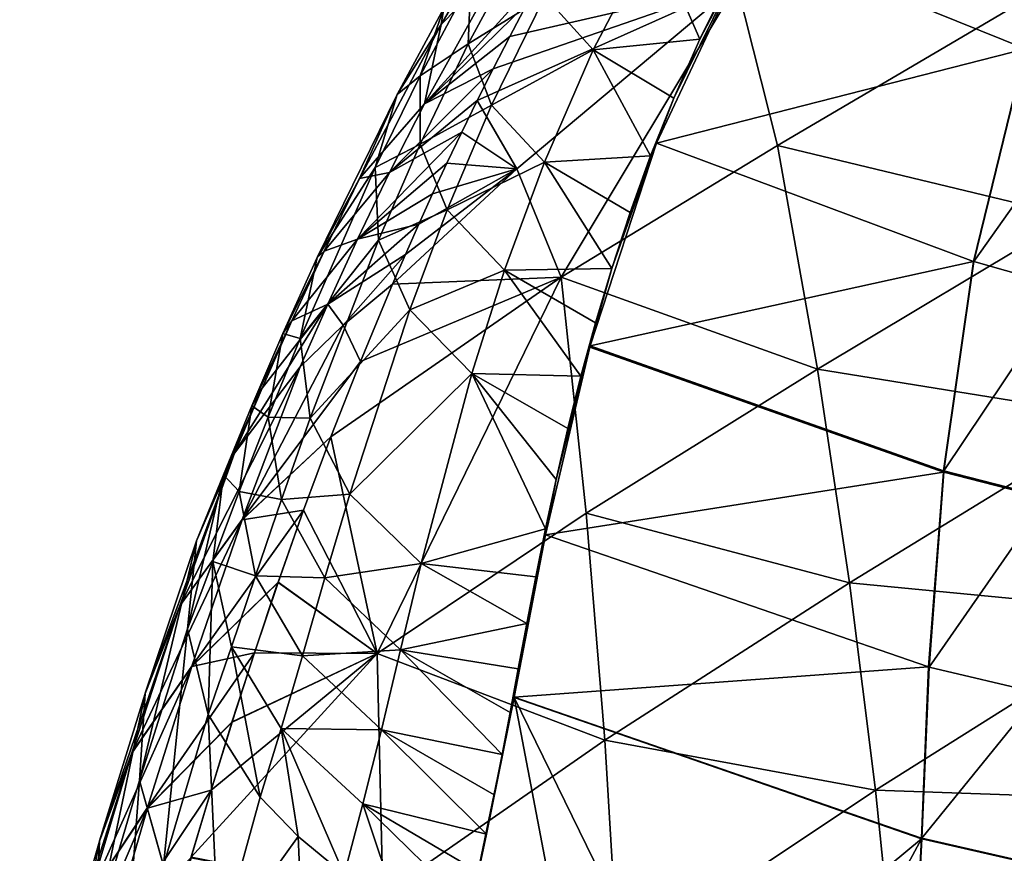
# Model space of a CAD drawing. Header units: millimetres. Extents: x -296 to 288, y -231 to 354.
# Tile 269 of 345: x -226 to -208, y 274 to 289. Entities that reach past the tile are written whole.
import ezdxf

# ---------------------------------------------------------------- set-up
doc = ezdxf.new("R2010")
doc.units = ezdxf.units.MM
doc.header["$MEASUREMENT"] = 0
doc.layers.add('Výchozí', color=7, linetype='Continuous', true_color=0x000000)

msp = doc.modelspace()

# ---------------------------------------------------------------- meshes
at = {"layer": 'Výchozí'}
mesh = msp.add_polyface(dxfattribs=at)
corners = [(-211.532, 282.683, 250.517), (-216.165, 284.343, 268.952), (-212.255, 286.725, 266.245), (-206.92, 285.44, 248.284), (-207.925, 289.269, 264.067), (-201.844, 288.437, 246.748), (-203.144, 292.064, 262.589), (-206.082, 281.801, 232.658), (-200.74, 285.001, 231.063), (-212.988, 289.646, 277.546), (-208.833, 292.762, 277.546), (-208.833, 292.762, 277.546), (-196.292, 291.802, 246.286), (-207.771, 288.474, 301.35), (-212.706, 290.469, 301.812), (-214.44, 286.771, 298.572), (-208.709, 284.629, 298.19), (-207.765, 288.472, 301.349), (-208.702, 284.627, 298.19), (-206.316, 288.001, 301.203), (-206.316, 288.001, 301.203), (-207.029, 284.15, 298.069), (-202.89, 287.077, 300.852), (-202.89, 287.077, 300.852), (-203.07, 283.263, 297.78), (-198.377, 286.246, 300.378), (-207.771, 288.474, 301.35), (-212.706, 290.469, 301.812), (-207.771, 288.474, 301.35), (-207.765, 288.472, 301.349), (-206.956, 290.783, 302.903), (-212.706, 290.469, 301.812), (-206.951, 290.781, 302.902), (-207.765, 288.472, 301.349), (-205.663, 290.323, 302.752), (-206.316, 288.001, 301.203), (-202.621, 289.398, 302.393), (-202.89, 287.077, 300.852), (-198.614, 288.502, 301.906), (-202.221, 291.657, 303.638), (-198.776, 290.727, 303.173), (-212.706, 290.469, 301.812), (-212.531, 290.807, 302.067), (-213.129, 289.722, 301.211), (-213.66, 288.647, 300.299), (-212.706, 290.469, 301.812), (-213.129, 289.722, 301.211), (-214.488, 290.555, 301.234), (-213.129, 289.722, 301.211), (-212.531, 290.807, 302.067)]
mesh.append_faces([[corners[k] for k in face] for face in [(0, 1, 2, 2), (3, 0, 2, 2), (3, 2, 4, 4), (5, 3, 4, 4), (5, 4, 6, 6), (7, 0, 3, 3), (8, 7, 3, 3), (8, 3, 5, 5), (2, 1, 9, 9), (10, 4, 9, 9), (9, 4, 2, 2), (11, 6, 4, 4), (6, 12, 5, 5), (13, 14, 15, 15), (13, 15, 16, 16), (17, 13, 16, 16), (17, 16, 18, 18), (19, 17, 18, 18), (20, 18, 21, 21), (22, 20, 21, 21), (23, 21, 24, 24), (25, 23, 24, 24), (26, 27, 28, 28), (26, 28, 29, 29), (30, 31, 26, 26), (32, 30, 26, 26), (32, 26, 33, 33), (34, 32, 33, 33), (34, 33, 35, 35), (36, 34, 35, 35), (36, 35, 37, 37), (38, 36, 37, 37), (39, 34, 36, 36), (40, 39, 36, 36), (41, 42, 43, 43), (44, 45, 46, 46), (47, 48, 49, 49)]])
mesh = msp.add_polyface(dxfattribs=at)
corners = [(-217.393, 288.116, 284.387), (-212.988, 289.646, 277.546), (-217.683, 287.54, 283.429), (-216.778, 289.292, 286.277), (-217.092, 288.7, 285.336), (-216.966, 286.307, 277.546), (-217.962, 286.97, 282.464), (-216.45, 289.891, 287.207), (-216.108, 290.499, 288.128), (-215.751, 291.114, 289.037), (-216.165, 284.343, 268.952), (-216.966, 286.307, 277.546), (-212.988, 289.646, 277.546), (-214.44, 286.771, 298.572), (-214.549, 286.539, 298.339), (-214.92, 285.512, 297.302), (-214.44, 286.771, 298.572), (-214.131, 287.585, 299.34), (-214.549, 286.539, 298.339), (-212.706, 290.469, 301.812), (-213.66, 288.647, 300.299), (-214.131, 287.585, 299.34), (-214.44, 286.771, 298.572), (-216.461, 289.427, 299.168), (-215.585, 288.456, 299.361), (-214.488, 290.555, 301.234), (-215.295, 291.463, 301.015), (-216.824, 290.456, 298.772), (-215.295, 291.463, 301.015), (-217.423, 287.457, 297.16), (-216.469, 286.423, 297.32), (-217.845, 288.568, 296.824), (-217.797, 289.709, 296.312), (-216.74, 291.5, 298.187), (-218.226, 285.564, 295.028), (-217.188, 284.469, 295.148), (-217.482, 290.384, 292.96), (-218.286, 289.211, 293.738), (-217.341, 290.835, 295.626), (-213.66, 288.647, 300.299), (-213.129, 289.722, 301.211), (-214.549, 286.539, 298.339), (-214.131, 287.585, 299.34), (-214.92, 285.512, 297.302), (-215.25, 284.504, 296.231), (-217.189, 290.09, 290.182), (-216.108, 290.499, 288.128), (-216.45, 289.891, 287.207), (-215.751, 291.114, 289.037), (-216.108, 290.499, 288.128), (-218.636, 287.482, 286.421), (-216.778, 289.292, 286.277), (-217.092, 288.7, 285.336)]
mesh.append_faces([[corners[k] for k in face] for face in [(0, 1, 2, 2), (3, 1, 4, 4), (1, 0, 4, 4), (5, 6, 2, 2), (1, 5, 2, 2), (1, 7, 8, 8), (3, 7, 1, 1), (9, 1, 8, 8), (10, 11, 12, 12), (13, 14, 15, 15), (16, 17, 18, 18), (19, 20, 21, 21), (19, 21, 22, 22), (23, 24, 25, 25), (23, 25, 26, 26), (27, 23, 28, 28), (29, 30, 24, 24), (29, 24, 23, 23), (31, 29, 23, 23), (31, 23, 27, 27), (32, 31, 27, 27), (32, 27, 33, 33), (34, 35, 30, 30), (34, 30, 29, 29), (36, 37, 38, 38), (25, 39, 40, 40), (24, 41, 42, 42), (24, 39, 25, 25), (39, 24, 42, 42), (30, 43, 41, 41), (30, 41, 24, 24), (30, 44, 43, 43), (45, 46, 47, 47), (45, 48, 49, 49), (50, 47, 51, 51), (52, 50, 51, 51)]])
mesh = msp.add_polyface(dxfattribs=at)
corners = [(-218.98, 284.758, 278.541), (-218.739, 285.302, 279.531), (-216.966, 286.307, 277.546), (-219.213, 284.22, 277.546), (-218.489, 285.851, 280.515), (-218.23, 286.408, 281.493), (-217.962, 286.97, 282.464), (-218.716, 286.752, 294.761), (-218.226, 285.564, 295.028), (-217.423, 287.457, 297.16), (-217.845, 288.568, 296.824), (-218.717, 287.984, 294.334), (-217.797, 289.709, 296.312), (-218.286, 289.211, 293.738), (-217.341, 290.835, 295.626), (-219.468, 285.015, 292.605), (-219.526, 286.328, 292.273), (-219.13, 287.646, 291.775), (-218.333, 288.917, 291.087), (-217.482, 290.384, 292.96), (-217.189, 290.09, 290.182), (-220.575, 284.701, 287.673), (-219.81, 286.132, 287.181), (-218.636, 287.482, 286.421), (-220.451, 284.816, 285.162), (-219.269, 286.237, 284.48), (-219.85, 285.03, 282.505), (-216.45, 289.891, 287.207), (-217.092, 288.7, 285.336), (-217.393, 288.116, 284.387), (-217.683, 287.54, 283.429), (-218.489, 285.851, 280.515), (-218.739, 285.302, 279.531), (-217.962, 286.97, 282.464), (-218.489, 285.851, 280.515), (-218.23, 286.408, 281.493), (-218.23, 286.408, 281.493)]
mesh.append_faces([[corners[k] for k in face] for face in [(0, 1, 2, 2), (3, 0, 2, 2), (2, 4, 5, 5), (1, 4, 2, 2), (6, 2, 5, 5), (7, 8, 9, 9), (7, 9, 10, 10), (11, 7, 10, 10), (11, 10, 12, 12), (13, 11, 12, 12), (13, 12, 14, 14), (15, 8, 7, 7), (16, 15, 7, 7), (16, 7, 11, 11), (17, 16, 11, 11), (17, 11, 13, 13), (18, 17, 13, 13), (18, 13, 19, 19), (20, 18, 19, 19), (21, 16, 17, 17), (22, 21, 17, 17), (22, 17, 18, 18), (23, 22, 18, 18), (23, 18, 20, 20), (24, 21, 22, 22), (25, 24, 22, 22), (25, 22, 23, 23), (26, 24, 25, 25), (20, 27, 23, 23), (23, 28, 29, 29), (23, 29, 25, 25), (29, 30, 25, 25), (26, 31, 32, 32), (25, 30, 33, 33), (25, 33, 26, 26), (34, 26, 35, 35), (33, 36, 26, 26)]])
mesh = msp.add_polyface(dxfattribs=at)
corners = [(-219.49, 277.538, 256.392), (-216.165, 284.343, 268.952), (-215.712, 280.078, 253.276), (-211.532, 282.683, 250.517), (-215.377, 275.975, 237.755), (-210.951, 278.82, 234.945), (-209.523, 277.298, 290.233), (-216.448, 279.687, 290.347), (-217.015, 276.751, 285.964), (-209.255, 280.818, 294.387), (-215.645, 283.081, 294.638), (-209.252, 280.844, 294.415), (-215.638, 283.106, 294.667), (-215.645, 283.081, 294.638), (-208.709, 284.629, 298.19), (-214.44, 286.771, 298.572), (-217.088, 276.475, 285.496), (-217.232, 275.714, 284.204), (-217.016, 276.741, 285.949), (-216.941, 277.264, 286.771), (-217.088, 276.475, 285.496), (-216.624, 278.925, 289.265), (-216.787, 278.081, 288.028), (-216.448, 279.687, 290.347), (-216.448, 279.687, 290.347), (-216.447, 279.794, 290.483), (-216.624, 278.925, 289.265), (-215.645, 283.081, 294.638), (-215.807, 282.552, 294.005), (-216.042, 281.609, 292.854), (-215.645, 283.081, 294.638), (-216.042, 281.609, 292.854), (-216.255, 280.689, 291.679), (-216.448, 279.687, 290.347), (-216.255, 280.689, 291.679), (-217.015, 276.751, 285.964), (-217.016, 276.741, 285.949), (-216.941, 277.264, 286.771), (-217.015, 276.751, 285.964), (-216.787, 278.081, 288.028), (-215.544, 283.517, 295.132), (-215.807, 282.552, 294.005), (-215.645, 283.081, 294.638), (-215.638, 283.106, 294.667), (-215.25, 284.504, 296.231), (-215.544, 283.517, 295.132), (-214.44, 286.771, 298.572), (-214.92, 285.512, 297.302), (-215.25, 284.504, 296.231), (-215.638, 283.106, 294.667), (-217.188, 284.469, 295.148), (-215.807, 282.552, 294.005), (-215.544, 283.517, 295.132), (-215.25, 284.504, 296.231), (-217.78, 282.604, 292.87), (-216.255, 280.689, 291.679), (-216.042, 281.609, 292.854), (-218.697, 279.166, 288.053), (-216.624, 278.925, 289.265), (-216.447, 279.794, 290.483), (-216.447, 279.794, 290.483), (-216.469, 286.423, 297.32), (-216.787, 278.081, 288.028), (-219.07, 277.608, 285.534), (-217.088, 276.475, 285.496), (-216.941, 277.264, 286.771), (-217.232, 275.714, 284.204)]
mesh.append_faces([[corners[k] for k in face] for face in [(0, 1, 2, 2), (3, 2, 1, 1), (4, 0, 2, 2), (5, 4, 2, 2), (6, 7, 8, 8), (9, 10, 7, 7), (11, 12, 13, 13), (14, 15, 12, 12), (16, 17, 18, 18), (8, 19, 20, 20), (21, 22, 23, 23), (24, 25, 26, 26), (27, 28, 29, 29), (30, 31, 32, 32), (30, 32, 33, 33), (24, 34, 25, 25), (23, 22, 35, 35), (20, 36, 8, 8), (37, 38, 39, 39), (13, 12, 40, 40), (41, 42, 40, 40), (43, 44, 45, 45), (46, 47, 48, 48), (46, 48, 49, 49), (50, 51, 52, 52), (50, 52, 53, 53), (54, 55, 56, 56), (57, 58, 59, 59), (54, 60, 55, 55), (54, 56, 51, 51), (61, 50, 53, 53), (58, 57, 62, 62), (54, 51, 50, 50), (63, 64, 65, 65), (63, 65, 62, 62), (63, 66, 64, 64)]])
mesh = msp.add_polyface(dxfattribs=at)
corners = [(-216.165, 284.343, 268.952), (-219.793, 282.822, 274.889), (-219.213, 284.22, 277.546), (-220.328, 281.46, 272.204), (-216.966, 286.307, 277.546), (-219.49, 277.538, 256.392), (-218.904, 283.756, 292.796), (-217.78, 282.604, 292.87), (-217.188, 284.469, 295.148), (-218.226, 285.564, 295.028), (-219.468, 285.015, 292.605), (-219.989, 280.421, 288.086), (-220.705, 281.795, 288.07), (-220.887, 283.239, 287.951), (-219.526, 286.328, 292.273), (-220.575, 284.701, 287.673), (-221.463, 281.813, 285.706), (-221.195, 283.326, 285.547), (-220.451, 284.816, 285.162), (-221.758, 282.018, 283.381), (-221.036, 283.553, 283.106), (-219.85, 285.03, 282.505), (-221.571, 282.338, 281.02), (-222.273, 280.773, 281.183), (-220.385, 283.86, 280.503), (-218.739, 285.302, 279.531), (-220.882, 282.721, 278.478), (-222.07, 281.162, 278.912), (-220.106, 283.48, 278.082), (-218.98, 284.758, 278.541), (-218.98, 284.758, 278.541), (-219.213, 284.22, 277.546), (-220.328, 281.46, 272.204), (-220.33, 281.459, 272.206), (-219.793, 282.822, 274.889), (-220.106, 283.48, 278.082), (-219.213, 284.22, 277.546), (-219.793, 282.822, 274.889), (-221.932, 279.96, 273.135), (-220.882, 282.721, 278.478), (-220.106, 283.48, 278.082)]
mesh.append_faces([[corners[k] for k in face] for face in [(0, 1, 2, 2), (0, 3, 1, 1), (4, 0, 2, 2), (5, 3, 0, 0), (6, 7, 8, 8), (6, 8, 9, 9), (10, 6, 9, 9), (11, 7, 6, 6), (12, 11, 6, 6), (12, 6, 10, 10), (13, 12, 10, 10), (13, 10, 14, 14), (15, 13, 14, 14), (16, 12, 13, 13), (17, 16, 13, 13), (17, 13, 15, 15), (18, 17, 15, 15), (19, 16, 17, 17), (20, 19, 17, 17), (20, 17, 18, 18), (21, 20, 18, 18), (22, 23, 19, 19), (22, 19, 20, 20), (24, 22, 20, 20), (24, 20, 21, 21), (21, 25, 24, 24), (24, 26, 27, 27), (24, 27, 22, 22), (26, 24, 28, 28), (25, 29, 24, 24), (28, 30, 31, 31), (24, 29, 28, 28), (32, 33, 34, 34), (35, 36, 37, 37), (38, 39, 40, 40), (40, 37, 38, 38)]])
mesh = msp.add_polyface(dxfattribs=at)
corners = [(-210.951, 278.82, 234.945), (-215.712, 280.078, 253.276), (-211.532, 282.683, 250.517), (-206.082, 281.801, 232.658), (-210.482, 275.068, 219.371), (-215.377, 275.975, 237.755), (-205.377, 278.283, 217.03), (-199.792, 281.691, 215.375), (-200.74, 285.001, 231.063), (-204.788, 274.867, 201.417), (-198.986, 278.486, 199.701), (-209.255, 280.818, 294.387), (-216.448, 279.687, 290.347), (-209.523, 277.298, 290.233), (-209.247, 280.816, 294.386), (-209.514, 277.295, 290.233), (-207.392, 280.343, 294.307), (-207.517, 276.823, 290.197), (-202.998, 279.513, 294.116), (-202.998, 279.513, 294.116), (-202.78, 276.045, 290.109), (-197.207, 279.015, 293.858), (-209.247, 280.816, 294.386), (-209.255, 280.818, 294.387), (-209.247, 280.816, 294.386), (-207.392, 280.343, 294.307), (-209.252, 280.844, 294.415), (-215.645, 283.081, 294.638), (-209.255, 280.818, 294.387), (-209.244, 280.842, 294.415), (-209.247, 280.816, 294.386), (-207.39, 280.369, 294.335), (-207.392, 280.343, 294.307), (-202.999, 279.539, 294.144), (-202.998, 279.513, 294.116), (-197.212, 279.039, 293.884), (-208.709, 284.629, 298.19), (-215.638, 283.106, 294.667), (-208.702, 284.627, 298.19), (-207.029, 284.15, 298.069), (-203.07, 283.263, 297.78), (-197.853, 282.584, 297.388)]
mesh.append_faces([[corners[k] for k in face] for face in [(0, 1, 2, 2), (3, 0, 2, 2), (4, 5, 0, 0), (6, 4, 0, 0), (6, 0, 3, 3), (7, 6, 3, 3), (7, 3, 8, 8), (9, 4, 6, 6), (10, 9, 6, 6), (10, 6, 7, 7), (11, 12, 13, 13), (14, 11, 13, 13), (14, 13, 15, 15), (16, 14, 15, 15), (16, 15, 17, 17), (18, 16, 17, 17), (19, 17, 20, 20), (21, 19, 20, 20), (22, 23, 24, 24), (22, 24, 25, 25), (26, 27, 28, 28), (29, 26, 28, 28), (29, 28, 30, 30), (31, 29, 30, 30), (31, 30, 32, 32), (33, 31, 32, 32), (33, 32, 34, 34), (35, 33, 34, 34), (36, 37, 26, 26), (38, 36, 26, 26), (38, 26, 29, 29), (39, 38, 29, 29), (39, 29, 31, 31), (40, 39, 31, 31), (40, 31, 33, 33), (41, 40, 33, 33)]])
mesh = msp.add_polyface(dxfattribs=at)
corners = [(-221.986, 280.468, 283.417), (-221.222, 280.324, 285.71), (-221.463, 281.813, 285.706), (-221.758, 282.018, 283.381), (-222.126, 277.66, 280.853), (-220.844, 277.497, 283.117), (-221.691, 278.947, 283.3), (-222.466, 279.201, 281.094), (-222.273, 280.773, 281.183), (-222.923, 277.988, 278.75), (-222.547, 276.434, 278.385), (-221.571, 282.338, 281.02), (-222.07, 281.162, 278.912), (-222.757, 279.574, 278.964), (-222.923, 277.988, 278.75), (-223.059, 278.401, 273.552), (-223.058, 278.403, 273.557), (-221.932, 279.96, 273.135), (-221.933, 279.957, 273.13), (-223.925, 275.741, 268.131), (-222.841, 277.311, 267.709), (-223.927, 275.736, 268.121), (-222.843, 277.306, 267.699), (-223.685, 276.819, 273.584), (-223.685, 276.822, 273.589), (-224.511, 274.149, 268.155), (-223.791, 275.243, 273.344), (-222.119, 276.296, 261.266), (-221.711, 277.552, 264.016), (-222.113, 276.302, 261.261), (-222.115, 276.295, 261.245), (-220.822, 280.129, 269.493), (-221.285, 278.826, 266.77), (-221.287, 278.821, 266.76), (-220.882, 282.721, 278.478), (-220.882, 282.721, 278.478), (-222.07, 281.162, 278.912), (-222.07, 281.162, 278.912), (-222.757, 279.574, 278.964), (-222.757, 279.574, 278.964), (-223.79, 275.245, 273.35), (-222.923, 277.988, 278.75), (-223.644, 274.753, 262.222), (-221.711, 277.552, 264.016)]
mesh.append_faces([[corners[k] for k in face] for face in [(0, 1, 2, 2), (3, 0, 2, 2), (4, 5, 6, 6), (7, 4, 6, 6), (7, 6, 0, 0), (8, 7, 0, 0), (8, 0, 3, 3), (7, 9, 10, 10), (7, 10, 4, 4), (11, 12, 13, 13), (11, 13, 8, 8), (14, 7, 8, 8), (14, 8, 13, 13), (15, 16, 17, 17), (15, 17, 18, 18), (19, 15, 18, 18), (19, 18, 20, 20), (21, 19, 20, 20), (21, 20, 22, 22), (23, 24, 16, 16), (23, 16, 15, 15), (25, 23, 15, 15), (26, 24, 23, 23), (27, 28, 29, 29), (30, 27, 29, 29), (31, 20, 18, 18), (32, 33, 22, 22), (32, 22, 20, 20), (34, 17, 16, 16), (35, 16, 36, 36), (36, 16, 24, 24), (37, 24, 38, 38), (39, 24, 40, 40), (39, 40, 41, 41), (27, 42, 43, 43), (22, 33, 43, 43)]])
mesh = msp.add_polyface(dxfattribs=at)
corners = [(-219.49, 277.538, 256.392), (-221.711, 277.552, 264.016), (-221.282, 278.825, 266.757), (-222.113, 276.302, 261.261), (-222.115, 276.295, 261.245), (-220.328, 281.46, 272.204), (-220.329, 281.458, 272.199), (-220.822, 280.129, 269.493), (-221.281, 278.83, 266.767), (-222.494, 275.066, 258.481), (-219.989, 280.421, 288.086), (-218.697, 279.166, 288.053), (-217.78, 282.604, 292.87), (-220.437, 278.906, 285.629), (-219.07, 277.608, 285.534), (-221.222, 280.324, 285.71), (-220.705, 281.795, 288.07), (-221.463, 281.813, 285.706), (-220.844, 277.497, 283.117), (-219.415, 276.161, 282.953), (-221.691, 278.947, 283.3), (-221.986, 280.468, 283.417), (-221.229, 276.186, 280.563), (-222.126, 277.66, 280.853), (-216.447, 279.794, 290.483), (-216.787, 278.081, 288.028), (-217.232, 275.714, 284.204), (-221.932, 279.96, 273.135), (-219.793, 282.822, 274.889), (-220.33, 281.459, 272.206), (-220.329, 281.458, 272.199), (-220.331, 281.456, 272.201), (-220.328, 281.46, 272.204), (-220.822, 280.129, 269.493), (-221.285, 278.826, 266.77), (-222.841, 277.311, 267.709), (-220.822, 280.129, 269.493), (-221.933, 279.957, 273.13), (-221.281, 278.83, 266.767), (-221.287, 278.821, 266.76), (-221.282, 278.825, 266.757), (-221.711, 277.552, 264.016)]
mesh.append_faces([[corners[k] for k in face] for face in [(0, 1, 2, 2), (0, 3, 1, 1), (0, 4, 3, 3), (5, 0, 6, 6), (7, 0, 8, 8), (7, 6, 0, 0), (0, 2, 8, 8), (9, 4, 0, 0), (10, 11, 12, 12), (13, 14, 11, 11), (13, 11, 10, 10), (15, 13, 10, 10), (15, 10, 16, 16), (17, 15, 16, 16), (18, 19, 14, 14), (18, 14, 13, 13), (20, 18, 13, 13), (20, 13, 15, 15), (21, 20, 15, 15), (22, 19, 18, 18), (23, 22, 18, 18), (24, 12, 11, 11), (14, 25, 11, 11), (26, 14, 19, 19), (27, 28, 29, 29), (30, 31, 29, 29), (30, 29, 32, 32), (31, 30, 33, 33), (34, 35, 36, 36), (31, 33, 37, 37), (38, 34, 36, 36), (39, 40, 41, 41), (38, 40, 34, 34), (31, 37, 27, 27), (31, 27, 29, 29), (39, 34, 40, 40)]])
mesh = msp.add_polyface(dxfattribs=at)
corners = [(-201.705, 274.255, 189.478), (-203.717, 266.73, 162.692), (-210.81, 267.296, 189.478), (-197.548, 271.191, 162.538), (-196.728, 263.932, 124.309), (-203.217, 259.314, 126.303), (-209.45, 262.124, 162.868), (-204.788, 274.867, 201.417), (-198.986, 278.486, 199.701), (-201.705, 274.255, 189.478), (-210.81, 267.296, 189.478), (-201.731, 261.949, 264.944), (-196.887, 267.876, 277.532), (-198.668, 267.841, 277.532), (-207.794, 262.526, 264.967), (-202.235, 267.983, 277.532), (-203.591, 268.113, 277.533), (-200.451, 267.876, 277.532), (-204.945, 268.284, 277.534), (-206.294, 268.498, 277.534), (-207.636, 268.753, 277.535), (-207.532, 273.704, 285.93), (-209.643, 274.186, 285.934), (-207.532, 273.704, 285.93), (-202.522, 272.952, 285.918), (-207.532, 273.715, 285.945), (-209.643, 274.186, 285.934), (-207.532, 273.704, 285.93), (-202.522, 272.962, 285.933), (-202.522, 272.952, 285.918), (-195.916, 272.774, 285.915), (-207.517, 276.823, 290.197), (-209.642, 274.197, 285.95), (-202.78, 276.045, 290.109), (-196.535, 275.719, 289.988), (-207.588, 269.71, 279.317), (-206.294, 268.498, 277.534), (-204.945, 268.284, 277.534), (-203.591, 268.113, 277.533), (-207.636, 268.753, 277.535), (-209.906, 269.288, 277.543), (-202.522, 272.952, 285.918), (-202.235, 267.983, 277.532), (-200.451, 267.876, 277.532), (-207.532, 273.704, 285.93), (-198.668, 267.841, 277.532), (-195.188, 268.655, 278.864), (-195.914, 272.764, 285.9)]
mesh.append_faces([[corners[k] for k in face] for face in [(0, 1, 2, 2), (3, 1, 0, 0), (4, 5, 1, 1), (5, 6, 1, 1), (7, 8, 9, 9), (7, 9, 10, 10), (11, 12, 13, 13), (14, 11, 15, 15), (14, 15, 16, 16), (11, 17, 15, 15), (14, 16, 18, 18), (14, 18, 19, 19), (11, 13, 17, 17), (20, 14, 19, 19), (21, 22, 23, 23), (21, 23, 24, 24), (25, 26, 27, 27), (28, 25, 27, 27), (28, 27, 29, 29), (30, 28, 29, 29), (31, 32, 25, 25), (33, 31, 25, 25), (33, 25, 28, 28), (34, 33, 28, 28), (35, 36, 37, 37), (35, 37, 38, 38), (36, 35, 39, 39), (40, 39, 35, 35), (41, 42, 43, 43), (38, 42, 41, 41), (38, 41, 35, 35), (44, 40, 35, 35), (44, 35, 41, 41), (45, 41, 43, 43), (45, 46, 41, 41), (46, 47, 41, 41)]])
mesh = msp.add_polyface(dxfattribs=at)
corners = [(-223.021, 270.355, 244.267), (-223.532, 271.463, 250.106), (-223.202, 272.648, 252.899), (-224.701, 273.156, 262.653), (-223.927, 275.736, 268.121), (-222.843, 277.306, 267.699), (-223.644, 274.753, 262.222), (-224.703, 273.148, 262.637), (-223.646, 274.745, 262.206), (-225.409, 270.63, 257.138), (-224.368, 272.264, 256.692), (-225.412, 270.621, 257.117), (-224.37, 272.255, 256.672), (-224.511, 274.149, 268.155), (-223.059, 278.401, 273.552), (-223.925, 275.741, 268.131), (-224.512, 274.144, 268.145), (-225.261, 271.541, 262.678), (-225.263, 271.534, 262.662), (-225.956, 268.984, 257.17), (-223.791, 275.243, 273.344), (-223.79, 275.245, 273.35), (-223.685, 276.822, 273.589), (-224.577, 272.567, 267.902), (-223.685, 276.819, 273.584), (-224.579, 272.562, 267.892), (-225.303, 269.94, 262.42), (-223.356, 273.702, 272.951), (-223.355, 273.705, 272.956), (-223.79, 275.245, 273.35), (-223.791, 275.243, 273.344), (-224.103, 271.025, 267.493), (-224.577, 272.567, 267.902), (-224.104, 271.02, 267.482), (-224.579, 272.562, 267.892), (-223.202, 272.648, 252.899), (-223.532, 271.463, 250.106), (-222.494, 275.066, 258.481), (-222.121, 276.289, 261.25), (-223.202, 272.648, 252.899), (-222.866, 273.838, 255.691), (-222.863, 273.847, 255.712), (-222.923, 277.988, 278.75)]
mesh.append_faces([[corners[k] for k in face] for face in [(0, 1, 2, 2), (3, 4, 5, 5), (3, 5, 6, 6), (7, 3, 6, 6), (7, 6, 8, 8), (9, 7, 8, 8), (9, 8, 10, 10), (11, 10, 12, 12), (13, 14, 15, 15), (16, 13, 15, 15), (16, 15, 4, 4), (17, 16, 4, 4), (17, 4, 3, 3), (18, 17, 3, 3), (18, 3, 7, 7), (19, 18, 7, 7), (20, 21, 22, 22), (23, 20, 24, 24), (23, 24, 13, 13), (25, 23, 13, 13), (25, 13, 16, 16), (26, 25, 16, 16), (26, 16, 17, 17), (27, 28, 29, 29), (27, 29, 30, 30), (31, 27, 30, 30), (31, 30, 32, 32), (33, 31, 32, 32), (33, 32, 34, 34), (12, 35, 36, 36), (8, 37, 10, 10), (38, 8, 6, 6), (39, 12, 40, 40), (40, 12, 10, 10), (40, 10, 41, 41), (37, 41, 10, 10), (42, 29, 28, 28)]])
mesh = msp.add_polyface(dxfattribs=at)
corners = [(-215.377, 275.975, 237.755), (-219.391, 273.181, 240.919), (-219.49, 277.538, 256.392), (-215.136, 271.966, 222.23), (-222.857, 273.845, 255.685), (-222.855, 273.854, 255.706), (-223.202, 272.648, 252.899), (-222.494, 275.066, 258.481), (-217.943, 272.269, 277.565), (-215.993, 271.373, 277.548), (-217.016, 276.741, 285.949), (-217.374, 274.981, 282.895), (-217.518, 274.274, 281.573), (-217.016, 276.741, 285.949), (-217.943, 272.269, 277.565), (-217.664, 273.591, 280.238), (-217.232, 275.714, 284.204), (-221.229, 276.186, 280.563), (-219.75, 274.818, 280.324), (-219.415, 276.161, 282.953), (-217.374, 274.981, 282.895), (-217.232, 275.714, 284.204), (-217.518, 274.274, 281.573), (-217.815, 272.926, 278.894), (-217.664, 273.591, 280.238), (-219.105, 272.89, 277.575), (-220.923, 274.229, 277.809), (-220.089, 273.544, 277.667), (-222.126, 277.66, 280.853), (-222.547, 276.434, 278.385), (-221.609, 274.942, 277.985), (-220.089, 273.544, 277.667), (-222.115, 276.295, 261.245), (-222.121, 276.289, 261.25), (-222.119, 276.296, 261.266), (-222.494, 275.066, 258.481), (-222.857, 273.845, 255.685), (-222.866, 273.838, 255.691), (-222.863, 273.847, 255.712), (-222.855, 273.854, 255.706), (-223.202, 272.648, 252.899), (-222.494, 275.066, 258.481), (-222.855, 273.854, 255.706), (-222.843, 277.306, 267.699), (-221.711, 277.552, 264.016), (-223.644, 274.753, 262.222), (-223.646, 274.745, 262.206), (-222.923, 277.988, 278.75), (-223.355, 273.705, 272.956), (-222.547, 276.434, 278.385), (-222.547, 276.434, 278.385), (-222.357, 272.231, 272.529), (-221.609, 274.942, 277.985), (-220.923, 274.229, 277.809)]
mesh.append_faces([[corners[k] for k in face] for face in [(0, 1, 2, 2), (3, 1, 0, 0), (4, 5, 1, 1), (1, 6, 4, 4), (2, 5, 7, 7), (2, 1, 5, 5), (8, 9, 10, 10), (11, 12, 13, 13), (14, 12, 15, 15), (12, 14, 13, 13), (13, 16, 11, 11), (17, 18, 19, 19), (19, 20, 21, 21), (22, 19, 18, 18), (20, 19, 22, 22), (23, 24, 18, 18), (24, 22, 18, 18), (23, 18, 25, 25), (17, 26, 27, 27), (17, 27, 18, 18), (28, 29, 30, 30), (28, 30, 17, 17), (17, 30, 26, 26), (31, 25, 18, 18), (32, 33, 34, 34), (32, 35, 33, 33), (36, 37, 38, 38), (36, 38, 39, 39), (36, 40, 37, 37), (38, 41, 42, 42), (43, 44, 45, 45), (33, 45, 34, 34), (35, 46, 33, 33), (47, 48, 49, 49), (50, 48, 51, 51), (50, 51, 52, 52), (52, 51, 53, 53)]])
mesh = msp.add_polyface(dxfattribs=at)
corners = [(-210.81, 267.296, 189.478), (-203.717, 266.73, 162.692), (-209.45, 262.124, 162.868), (-210.482, 275.068, 219.371), (-215.136, 271.966, 222.23), (-215.377, 275.975, 237.755), (-210.108, 271.408, 203.811), (-214.974, 268.034, 206.717), (-204.788, 274.867, 201.417), (-210.81, 267.296, 189.478), (-219.508, 260.494, 194.514), (-213.909, 264.011, 264.986), (-207.794, 262.526, 264.967), (-207.636, 268.753, 277.535), (-209.907, 269.284, 277.536), (-209.917, 269.287, 277.536), (-211.974, 269.883, 277.541), (-218.905, 268.272, 269.287), (-214.001, 270.579, 277.545), (-209.643, 274.186, 285.934), (-209.652, 274.189, 285.934), (-209.643, 274.186, 285.934), (-207.532, 273.704, 285.93), (-209.651, 274.199, 285.95), (-217.015, 276.751, 285.964), (-217.016, 276.741, 285.949), (-209.652, 274.189, 285.934), (-209.642, 274.197, 285.95), (-209.643, 274.186, 285.934), (-207.532, 273.715, 285.945), (-209.523, 277.298, 290.233), (-209.514, 277.295, 290.233), (-207.517, 276.823, 290.197), (-217.016, 276.741, 285.949), (-215.993, 271.373, 277.548), (-214.001, 270.579, 277.545), (-209.916, 269.29, 277.543), (-211.974, 269.883, 277.541), (-209.917, 269.287, 277.536), (-209.906, 269.288, 277.543), (-209.643, 274.186, 285.934), (-209.652, 274.189, 285.934), (-209.907, 269.284, 277.536), (-207.636, 268.753, 277.535), (-211.974, 269.883, 277.541), (-207.532, 273.704, 285.93)]
mesh.append_faces([[corners[k] for k in face] for face in [(0, 1, 2, 2), (3, 4, 5, 5), (6, 7, 4, 4), (6, 4, 3, 3), (8, 6, 3, 3), (9, 10, 7, 7), (6, 9, 7, 7), (8, 9, 6, 6), (11, 12, 13, 13), (11, 13, 14, 14), (15, 11, 14, 14), (11, 15, 16, 16), (17, 11, 18, 18), (11, 16, 18, 18), (19, 20, 21, 21), (22, 19, 21, 21), (23, 24, 25, 25), (23, 25, 26, 26), (27, 23, 26, 26), (27, 26, 28, 28), (29, 27, 28, 28), (30, 24, 23, 23), (31, 30, 23, 23), (31, 23, 27, 27), (32, 31, 27, 27), (33, 34, 35, 35), (36, 37, 38, 38), (39, 40, 41, 41), (39, 41, 36, 36), (39, 42, 43, 43), (41, 35, 44, 44), (36, 41, 37, 37), (36, 38, 42, 42), (36, 42, 39, 39), (35, 41, 33, 33), (45, 40, 39, 39)]])
mesh = msp.add_polyface(dxfattribs=at)
corners = [(-219.368, 268.897, 225.44), (-223.207, 265.782, 228.832), (-223.021, 270.355, 244.267), (-219.391, 273.181, 240.919), (-215.136, 271.966, 222.23), (-214.974, 268.034, 206.717), (-223.202, 272.648, 252.899), (-214.001, 270.579, 277.545), (-215.993, 271.373, 277.548), (-218.593, 269.603, 272.037), (-217.945, 272.26, 277.546), (-218.28, 270.938, 274.794), (-215.993, 271.373, 277.548), (-214.001, 270.579, 277.545), (-218.905, 268.272, 269.287), (-218.592, 269.606, 272.042), (-217.967, 272.27, 277.546), (-217.943, 272.269, 277.565), (-217.967, 272.27, 277.546), (-217.945, 272.26, 277.546), (-215.993, 271.373, 277.548), (-217.815, 272.926, 278.894), (-217.943, 272.269, 277.565), (-217.664, 273.591, 280.238), (-217.815, 272.926, 278.894), (-217.815, 272.926, 278.894), (-219.105, 272.89, 277.575), (-217.967, 272.27, 277.546), (-222.358, 272.229, 272.523), (-222.357, 272.231, 272.529), (-223.355, 273.705, 272.956), (-223.356, 273.702, 272.951), (-223.066, 269.552, 267.048), (-220.777, 270.852, 272.179), (-220.777, 270.854, 272.184), (-221.444, 268.181, 266.689), (-221.446, 268.176, 266.679), (-223.067, 269.547, 267.038), (-222.097, 265.52, 261.186), (-220.089, 273.544, 277.667), (-220.923, 274.229, 277.809), (-219.105, 272.89, 277.575), (-218.593, 269.603, 272.037), (-218.592, 269.606, 272.042), (-218.905, 268.272, 269.287), (-219.105, 272.89, 277.575), (-218.28, 270.938, 274.794), (-218.28, 270.938, 274.794), (-218.592, 269.606, 272.042), (-218.593, 269.603, 272.037), (-217.967, 272.27, 277.546)]
mesh.append_faces([[corners[k] for k in face] for face in [(0, 1, 2, 2), (0, 2, 3, 3), (4, 0, 3, 3), (5, 0, 4, 4), (6, 3, 2, 2), (7, 8, 9, 9), (10, 11, 12, 12), (13, 9, 14, 14), (12, 11, 15, 15), (10, 16, 11, 11), (15, 9, 8, 8), (17, 18, 19, 19), (20, 17, 19, 19), (21, 22, 23, 23), (18, 17, 24, 24), (25, 26, 27, 27), (28, 29, 30, 30), (28, 30, 31, 31), (32, 28, 31, 31), (33, 34, 29, 29), (33, 29, 28, 28), (35, 33, 28, 28), (35, 28, 32, 32), (36, 35, 32, 32), (36, 32, 37, 37), (38, 36, 37, 37), (34, 39, 40, 40), (34, 41, 39, 39), (40, 29, 34, 34), (33, 42, 43, 43), (33, 43, 34, 34), (44, 33, 35, 35), (45, 34, 46, 46), (47, 34, 48, 48), (44, 49, 33, 33), (50, 45, 46, 46)]])

doc.saveas('drawing.dxf')
